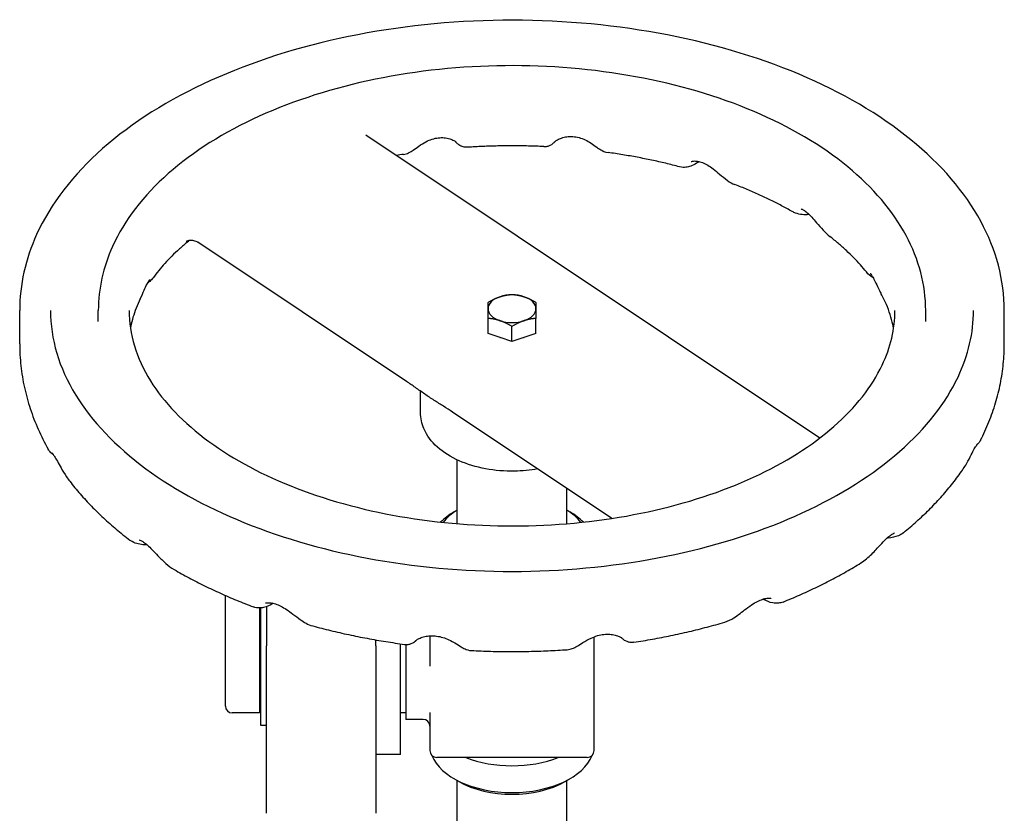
# Model space of a CAD drawing. Header units: inches. Extents: x 24 to 1128, y -94 to 748.
# Tile 371 of 546: x 715 to 724, y 147 to 154. Entities that reach past the tile are written whole.
import ezdxf

# ---------------------------------------------------------------- set-up
doc = ezdxf.new("R2010")
doc.units = ezdxf.units.IN
doc.header["$LTSCALE"] = 32
doc.header["$MEASUREMENT"] = 0
doc.layers.add('Visible (ANSI)', color=7, linetype='Continuous', lineweight=30)

msp = doc.modelspace()

# ---------------------------------------------------------------- linework, layer by layer
at = {"layer": 'Visible (ANSI)'}
for p, q in [((722.51339, 150.19783), (718.36324, 152.9653)), ((718.7366, 150.71476), (716.82869, 151.98703)), ((715.20029, 151.05718), (715.20029, 151.36329)), ((715.91904, 151.26125), (715.91904, 151.36329)), ((719.48129, 151.15295), (719.48129, 151.29044)), ((719.91929, 151.15295), (719.91929, 151.29044)), ((723.48154, 151.26125), (723.48154, 151.36329)), ((724.20029, 151.05718), (724.20029, 151.36329)), ((719.70029, 151.07991), (719.70029, 151.21741)), ((719.59079, 151.11643), (719.48129, 151.15295)), ((719.70029, 151.07991), (719.59079, 151.11643)), ((719.80979, 151.11643), (719.70029, 151.07991)), ((719.91929, 151.15295), (719.80979, 151.11643)), ((718.86429, 150.43009), (718.86429, 150.62607)), ((720.61331, 149.46331), (719.1553, 150.43556)), ((719.20029, 149.41479), (719.20029, 149.9975)), ((720.20029, 149.41479), (720.20029, 149.73872)), ((719.20029, 149.53968), (719.17035, 149.52241)), ((720.20029, 149.53968), (720.23023, 149.52241)), ((717.08029, 147.74856), (717.08029, 148.75921)), ((717.39279, 148.64522), (717.39279, 147.68606)), ((717.40411, 147.57007), (717.40411, 148.64568)), ((717.45529, 148.65644), (717.45529, 148.29956)), ((718.45529, 148.29956), (718.45529, 148.35321)), ((718.95029, 148.39023), (718.95029, 148.11462)), ((720.45029, 147.34123), (720.45029, 148.38113)), ((717.45529, 146.76877), (717.45529, 148.29956)), ((718.45529, 148.29956), (718.45529, 146.76877)), ((718.68229, 147.30706), (718.68229, 148.31739)), ((718.73029, 148.31145), (718.73029, 147.62706)), ((717.40411, 147.73706), (717.39279, 147.73706)), ((718.95029, 147.69025), (718.95029, 147.34123)), ((717.39279, 147.68606), (717.14279, 147.68606)), ((718.73029, 147.68606), (718.68229, 147.68606)), ((718.88779, 147.62706), (718.73029, 147.62706)), ((717.45529, 147.57007), (717.40411, 147.57007)), ((718.68229, 147.30706), (718.45529, 147.30706)), ((720.38779, 147.27873), (719.01279, 147.27873)), ((719.21451, 147.05939), (719.17035, 147.08487)), ((719.20029, 146.38126), (719.20029, 147.0676)), ((720.18607, 147.05939), (720.23023, 147.08487)), ((720.20029, 146.38126), (720.20029, 147.0676))]:
    msp.add_line(p, q, dxfattribs=at)
for centre, start, end in [((717.14279, 147.74856), 180, 270), ((718.88779, 147.56456), 0, 90), ((719.01279, 147.34123), 180, 270), ((720.38779, 147.34123), 270, 0)]:
    msp.add_arc(centre, 0.0625, start, end, dxfattribs=at)
for centre, major_axis, start_param, end_param in [((719.70029, 151.37945), (-0.219, 0), 5.2359878, 6.2831853), ((719.70029, 151.37945), (-0.219, 0), 4.1887902, 5.2359878), ((719.70029, 151.37945), (0.219, 0), 0, 1.0471976), ((719.70029, 151.37945), (-0.219, 0), 0, 1.0471976), ((719.70029, 151.37945), (0.219, 0), 5.2359878, 6.2831853), ((719.70029, 151.37945), (0.219, 0), 4.1887902, 5.2359878), ((719.70029, 151.22598), (-0.219, 0), 1.0405641, 1.053831), ((719.70029, 151.22598), (-0.219, 0), 2.0877616, 2.1010286), ((719.70029, 149.21585), (-0.75, 0), 5.497051, 5.7680095), ((719.70029, 149.26687), (0.6875, 0), 2.3851363, 2.7270547), ((719.70029, 149.26687), (0.6875, 0), 0.414538, 0.7564564), ((719.70029, 149.21585), (-0.75, 0), 3.6567685, 3.9277269), ((719.70029, 147.39143), (0.75, 0), 3.360109, 6.0646689), ((719.70029, 147.63632), (0.75, 0), 4.1125111, 5.3122669), ((719.70029, 147.34041), (0.6875, 0), 3.9277269, 5.497051)]:
    msp.add_ellipse(centre, major_axis=major_axis, ratio=0.5776334, start_param=start_param, end_param=end_param, dxfattribs=at)
for points, knots in [([(724.20029, 151.36329), (724.20029, 151.64076), (724.1264, 151.91767), (723.83932, 152.44734), (723.62193, 152.69923), (723.06196, 153.15469), (722.71562, 153.35669), (721.93272, 153.6861), (721.49597, 153.81322), (720.57769, 153.98019), (720.09643, 154.0202), (719.13705, 154.00976), (718.6591, 153.9594), (717.7533, 153.77294), (717.32565, 153.6368), (716.56304, 153.29051), (716.22833, 153.08028), (715.68871, 152.60444), (715.4831, 152.33882), (715.25302, 151.83257), (715.20029, 151.59806), (715.20029, 151.36329)], [2.4277517, 2.4277517, 2.4277517, 2.4277517, 2.7311665, 2.7311665, 3.0452784, 3.0452784, 3.368996, 3.368996, 3.6935866, 3.6935866, 4.0173887, 4.0173887, 4.34088, 4.34088, 4.66476, 4.66476, 4.9894188, 4.9894188, 5.3126207, 5.3126207, 5.5693443, 5.5693443, 5.5693443, 5.5693443]), ([(723.48154, 151.36329), (723.48154, 151.59652), (723.41997, 151.82921), (723.18092, 152.27479), (722.99942, 152.4868), (722.53113, 152.87113), (722.24055, 153.04186), (721.58333, 153.32051), (721.21646, 153.42811), (720.44506, 153.56971), (720.04076, 153.60388), (719.23464, 153.59603), (718.83295, 153.55411), (718.07123, 153.39796), (717.71138, 153.28369), (717.06903, 152.99234), (716.78677, 152.81518), (716.3314, 152.41334), (716.15757, 152.18866), (715.96352, 151.76014), (715.91904, 151.56185), (715.91904, 151.36329)], [2.4277517, 2.4277517, 2.4277517, 2.4277517, 2.7282615, 2.7282615, 3.0410439, 3.0410439, 3.3653695, 3.3653695, 3.6908518, 3.6908518, 4.0153991, 4.0153991, 4.3395697, 4.3395697, 4.6641998, 4.6641998, 4.9897515, 4.9897515, 5.313509, 5.313509, 5.5693443, 5.5693443, 5.5693443, 5.5693443]), ([(718.70955, 152.78983), (718.72721, 152.79266), (718.74124, 152.7978), (718.77167, 152.81143), (718.78463, 152.82007), (718.81517, 152.84089), (718.83165, 152.8534), (718.86971, 152.87982), (718.89152, 152.89365), (718.93255, 152.91469), (718.9518, 152.9228), (718.98952, 152.93476), (719.00812, 152.93878), (719.04489, 152.94304), (719.0631, 152.94322), (719.09837, 152.94002), (719.11545, 152.9365), (719.14536, 152.92727), (719.15838, 152.92158), (719.17736, 152.91136), (719.18386, 152.90679), (719.18905, 152.90269), (719.19004, 152.90169), (719.19004, 152.9017)], [4.3288917, 4.3288917, 4.3288917, 4.3288917, 4.4236797, 4.4236797, 4.5793711, 4.5793711, 4.8073781, 4.8073781, 5.0636286, 5.0636286, 5.2742092, 5.2742092, 5.4800258, 5.4800258, 5.6889068, 5.6889068, 5.9041929, 5.9041929, 6.1135811, 6.1135811, 6.3034384, 6.3034384, 6.4031848, 6.4031848, 6.4031848, 6.4031848]), ([(720.09066, 152.90477), (720.09069, 152.90481), (720.09195, 152.9061), (720.09922, 152.912), (720.10659, 152.91734), (720.12646, 152.92848), (720.13883, 152.93427), (720.16741, 152.94427), (720.18387, 152.94842), (720.21922, 152.95338), (720.23791, 152.95408), (720.2756, 152.95142), (720.29464, 152.94813), (720.33243, 152.93773), (720.35124, 152.93063), (720.38793, 152.91339), (720.40583, 152.90319), (720.44097, 152.88073), (720.4577, 152.86858), (720.48612, 152.84824), (720.49758, 152.83992), (720.52767, 152.82226), (720.54664, 152.81127), (720.5789, 152.80672)], [8.0026988, 8.0026988, 8.0026988, 8.0026988, 8.1562831, 8.1562831, 8.3616862, 8.3616862, 8.5576567, 8.5576567, 8.7656913, 8.7656913, 8.9794074, 8.9794074, 9.1894459, 9.1894459, 9.3966156, 9.3966156, 9.6066086, 9.6066086, 9.8356015, 9.8356015, 9.9994446, 9.9994446, 10.1632876, 10.1632876, 10.1632876, 10.1632876]), ([(719.29446, 152.85485), (719.28116, 152.854), (719.27068, 152.85531), (719.24944, 152.85949), (719.2412, 152.86287), (719.22435, 152.87049), (719.21875, 152.87433), (719.20844, 152.88156), (719.20496, 152.88459), (719.1981, 152.89074), (719.19546, 152.89347), (719.18948, 152.89989), (719.18674, 152.90319), (719.18429, 152.90634)], [6.6563792, 6.6563792, 6.6563792, 6.6563792, 6.66327992, 6.66327992, 6.67387364, 6.67387364, 6.69121961, 6.69121961, 6.71399198, 6.71399198, 6.74519897, 6.74519897, 6.79501325, 6.79501325, 6.79501325, 6.79501325]), ([(719.99009, 152.86116), (719.94379, 152.86326), (719.89742, 152.86485), (719.80458, 152.86703), (719.75813, 152.86762), (719.6652, 152.86778), (719.61874, 152.86736), (719.52588, 152.86551), (719.47949, 152.86408), (719.38685, 152.86022), (719.3406, 152.85778), (719.29446, 152.85485)], [3.92036839, 3.92036839, 3.92036839, 3.92036839, 3.95792579, 3.95792579, 3.99548318, 3.99548318, 4.03304058, 4.03304058, 4.07059798, 4.07059798, 4.10815537, 4.10815537, 4.10815537, 4.10815537]), ([(719.99009, 152.86116), (720.00341, 152.86056), (720.01384, 152.86206), (720.03515, 152.86666), (720.04321, 152.8702), (720.06137, 152.87882), (720.06642, 152.88281), (720.08055, 152.89334), (720.08233, 152.89583), (720.08726, 152.90079), (720.08828, 152.90199), (720.08974, 152.90363), (720.09015, 152.90409), (720.09083, 152.90489), (720.09108, 152.90519), (720.09157, 152.90576), (720.09173, 152.90596), (720.09205, 152.90634), (720.0921, 152.90639), (720.09209, 152.90639)], [7.831306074, 7.831306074, 7.831306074, 7.831306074, 7.831937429, 7.831937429, 7.83293167, 7.83293167, 7.83487589, 7.83487589, 7.839793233, 7.839793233, 7.846488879, 7.846488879, 7.851316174, 7.851316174, 7.856841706, 7.856841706, 7.865114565, 7.865114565, 7.879921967, 7.879921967, 7.879921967, 7.879921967]), ([(721.23175, 152.67615), (721.19004, 152.68713), (721.14791, 152.69767), (721.06286, 152.71786), (721.01996, 152.72751), (720.93344, 152.74588), (720.88983, 152.75461), (720.80199, 152.77113), (720.75775, 152.77891), (720.66873, 152.79354), (720.62393, 152.80037), (720.5789, 152.80672)], [3.57094971, 3.57094971, 3.57094971, 3.57094971, 3.60859289, 3.60859289, 3.64623607, 3.64623607, 3.68387925, 3.68387925, 3.72152244, 3.72152244, 3.75916562, 3.75916562, 3.75916562, 3.75916562]), ([(721.411, 152.72405), (721.4036, 152.71847), (721.39602, 152.71321), (721.37131, 152.69769), (721.35371, 152.68885), (721.32084, 152.67751), (721.30639, 152.67384), (721.27346, 152.67034), (721.25491, 152.67006), (721.23175, 152.67615)], [7.24079683, 7.24079683, 7.24079683, 7.24079683, 7.31513084, 7.31513084, 7.47700907, 7.47700907, 7.59124799, 7.59124799, 7.70548691, 7.70548691, 7.70548691, 7.70548691]), ([(721.33838, 152.72439), (721.33838, 152.72438), (721.33993, 152.72508), (721.3465, 152.72695), (721.35286, 152.72823), (721.37049, 152.72952), (721.38263, 152.72916), (721.41011, 152.7248), (721.42546, 152.7207), (721.457, 152.70843), (721.47308, 152.70053), (721.50617, 152.68085), (721.52306, 152.66918), (721.55878, 152.64191), (721.57756, 152.62613), (721.62005, 152.59005), (721.64384, 152.56942), (721.69069, 152.5366), (721.71276, 152.52331), (721.73845, 152.51343)], [8.2213569, 8.2213569, 8.2213569, 8.2213569, 8.3288523, 8.3288523, 8.4875755, 8.4875755, 8.688679, 8.688679, 8.8975218, 8.8975218, 9.0927679, 9.0927679, 9.2853248, 9.2853248, 9.4912971, 9.4912971, 9.7419994, 9.7419994, 9.9253135, 9.9253135, 9.9253135, 9.9253135]), ([(722.26157, 152.26779), (722.2301, 152.28572), (722.19791, 152.30338), (722.13211, 152.3381), (722.09851, 152.35517), (722.02996, 152.38867), (721.99502, 152.4051), (721.92384, 152.43727), (721.88761, 152.45301), (721.81393, 152.48377), (721.77648, 152.49879), (721.73845, 152.51343)], [3.22007072, 3.22007072, 3.22007072, 3.22007072, 3.25822998, 3.25822998, 3.29638923, 3.29638923, 3.33454849, 3.33454849, 3.37270774, 3.37270774, 3.410867, 3.410867, 3.410867, 3.410867]), ([(722.34246, 152.29062), (722.34246, 152.29062), (722.34253, 152.29061), (722.34348, 152.29046), (722.34679, 152.28973), (722.35716, 152.28558), (722.36487, 152.2817), (722.38278, 152.26992), (722.39297, 152.26208), (722.41519, 152.24212), (722.42719, 152.23004), (722.45384, 152.2009), (722.46848, 152.18366), (722.50256, 152.14322), (722.52206, 152.11986), (722.563, 152.07635), (722.58366, 152.05642), (722.60679, 152.03838)], [4.9294257, 4.9294257, 4.9294257, 4.9294257, 4.952537, 4.952537, 5.1022991, 5.1022991, 5.2791683, 5.2791683, 5.4530402, 5.4530402, 5.6263769, 5.6263769, 5.8134624, 5.8134624, 6.0285853, 6.0285853, 6.2133455, 6.2133455, 6.2133455, 6.2133455]), ([(722.4171, 152.23985), (722.41646, 152.23979), (722.41582, 152.23973), (722.37324, 152.236), (722.33321, 152.23876), (722.28229, 152.25729), (722.27202, 152.26184), (722.26157, 152.26779)], [10.96153219, 10.96153219, 10.96153219, 10.96153219, 10.96615756, 10.96615756, 11.26912277, 11.26912277, 11.34498831, 11.34498831, 11.34498831, 11.34498831]), ([(722.93998, 151.71522), (722.92256, 151.73695), (722.90419, 151.75871), (722.86551, 151.80221), (722.84521, 151.82395), (722.80268, 151.86734), (722.78046, 151.88898), (722.73409, 151.93207), (722.70995, 151.95353), (722.65978, 151.99618), (722.63375, 152.01737), (722.60679, 152.03838)], [2.86135321, 2.86135321, 2.86135321, 2.86135321, 2.90216921, 2.90216921, 2.94298522, 2.94298522, 2.98380123, 2.98380123, 3.02461724, 3.02461724, 3.06543324, 3.06543324, 3.06543324, 3.06543324]), ([(716.7345, 151.99065), (716.7086, 151.9691), (716.68367, 151.94741), (716.63576, 151.90382), (716.61279, 151.88192), (716.56883, 151.83799), (716.54784, 151.81597), (716.50783, 151.77189), (716.48881, 151.74983), (716.45275, 151.70575), (716.43571, 151.68373), (716.41963, 151.66178)], [4.96238448, 4.96238448, 4.96238448, 4.96238448, 5.00375693, 5.00375693, 5.04512937, 5.04512937, 5.08650182, 5.08650182, 5.12787427, 5.12787427, 5.16924672, 5.16924672, 5.16924672, 5.16924672]), ([(716.72224, 151.99591), (716.72225, 151.99591), (716.72263, 151.99613), (716.72483, 151.99729), (716.72733, 151.99857), (716.73567, 152.00163), (716.74107, 152.00334), (716.75652, 152.00594), (716.76696, 152.00676), (716.79178, 152.00379), (716.80607, 151.99967), (716.82227, 151.99108), (716.82556, 151.98911), (716.82869, 151.98703)], [0.28509474, 0.28509474, 0.28509474, 0.28509474, 0.32623679, 0.32623679, 0.38971802, 0.38971802, 0.44478394, 0.44478394, 0.50252627, 0.50252627, 0.56020239, 0.56020239, 0.57552704, 0.57552704, 0.57552704, 0.57552704]), ([(716.7345, 151.99065), (716.73948, 151.99479), (716.74434, 151.99902), (716.7497, 152.00386), (716.75031, 152.00441), (716.75092, 152.00497)], [9.769523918, 9.769523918, 9.769523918, 9.769523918, 9.810216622, 9.810216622, 9.815467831, 9.815467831, 9.815467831, 9.815467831]), ([(716.41963, 151.66178), (716.40931, 151.64768), (716.39927, 151.63792), (716.38223, 151.62345), (716.37579, 151.61847), (716.36907, 151.61374)], [9.60392563, 9.60392563, 9.60392563, 9.60392563, 9.7236337, 9.7236337, 9.79155707, 9.79155707, 9.79155707, 9.79155707]), ([(722.97535, 151.70107), (722.97534, 151.70107), (722.97603, 151.70042), (722.97917, 151.69683), (722.9826, 151.69248), (722.99149, 151.67917), (722.99716, 151.66973), (723.01031, 151.64538), (723.0179, 151.63011), (723.03581, 151.59288), (723.04631, 151.57042), (723.06395, 151.53548), (723.06956, 151.52469), (723.07557, 151.51372)], [8.60858715, 8.60858715, 8.60858715, 8.60858715, 8.68680875, 8.68680875, 8.82941731, 8.82941731, 8.98865714, 8.98865714, 9.16038522, 9.16038522, 9.35312481, 9.35312481, 9.43542388, 9.43542388, 9.43542388, 9.43542388]), ([(716.30235, 151.4702), (716.31631, 151.49845), (716.32789, 151.52495), (716.34737, 151.56884), (716.35564, 151.58715), (716.36935, 151.61467), (716.37497, 151.62474), (716.38365, 151.63857), (716.38691, 151.64275), (716.38849, 151.6446), (716.3887, 151.6448), (716.38872, 151.64481)], [8.32807884, 8.32807884, 8.32807884, 8.32807884, 8.54105045, 8.54105045, 8.73891849, 8.73891849, 8.91145095, 8.91145095, 9.0710623, 9.0710623, 9.11267583, 9.11267583, 9.11267583, 9.11267583]), ([(716.30235, 151.4702), (716.28815, 151.4415), (716.27557, 151.41305), (716.25348, 151.35668), (716.24397, 151.32877), (716.22783, 151.27346), (716.2212, 151.24605), (716.21474, 151.21265), (716.21361, 151.20647), (716.21256, 151.2003)], [5.29107319, 5.29107319, 5.29107319, 5.29107319, 5.34672742, 5.34672742, 5.40238165, 5.40238165, 5.45803588, 5.45803588, 5.47069733, 5.47069733, 5.47069733, 5.47069733]), ([(723.18803, 151.2003), (723.18603, 151.21193), (723.18379, 151.22359), (723.17489, 151.26533), (723.16682, 151.29562), (723.14713, 151.35684), (723.1355, 151.38777), (723.10844, 151.45028), (723.09301, 151.48186), (723.07557, 151.51372)], [2.52639869, 2.52639869, 2.52639869, 2.52639869, 2.55026086, 2.55026086, 2.61151545, 2.61151545, 2.67277004, 2.67277004, 2.73402463, 2.73402463, 2.73402463, 2.73402463]), ([(715.48154, 151.36329), (715.48154, 151.10312), (715.5583, 150.84213), (715.85888, 150.35197), (716.07578, 150.12266), (716.62498, 149.71735), (716.95381, 149.54037), (717.69404, 149.25324), (718.10524, 149.14312), (718.96916, 149.00176), (719.42184, 148.97075), (720.32178, 148.99162), (720.76889, 149.04357), (721.61077, 149.22469), (722.00546, 149.35375), (722.70164, 149.674), (723.00317, 149.86498), (723.48514, 150.28698), (723.66489, 150.51775), (723.8719, 150.95483), (723.91904, 151.1592), (723.91904, 151.36329)], [5.5693443, 5.5693443, 5.5693443, 5.5693443, 5.9097684, 5.9097684, 6.2334565, 6.2334565, 6.5487919, 6.5487919, 6.8641079, 6.8641079, 7.1802621, 7.1802621, 7.4966822, 7.4966822, 7.8126605, 7.8126605, 8.1277671, 8.1277671, 8.4438909, 8.4438909, 8.710937, 8.710937, 8.710937, 8.710937]), ([(716.20029, 151.36329), (716.20029, 151.14736), (716.26475, 150.93055), (716.51743, 150.52444), (716.69838, 150.33507), (717.1558, 150.00093), (717.42891, 149.85519), (718.04349, 149.61882), (718.38483, 149.52822), (719.10189, 149.41224), (719.47761, 149.38707), (720.22429, 149.40535), (720.59513, 149.44887), (721.29292, 149.5997), (721.61981, 149.7069), (722.19571, 149.97221), (722.4448, 150.13012), (722.8425, 150.47813), (722.99047, 150.66798), (723.16142, 151.02733), (723.20029, 151.19545), (723.20029, 151.36329)], [5.5693443, 5.5693443, 5.5693443, 5.5693443, 5.9143593, 5.9143593, 6.2384138, 6.2384138, 6.5527334, 6.5527334, 6.867117, 6.867117, 7.182507, 7.182507, 7.4982095, 7.4982095, 7.813376, 7.813376, 8.1274878, 8.1274878, 8.4427645, 8.4427645, 8.710937, 8.710937, 8.710937, 8.710937]), ([(715.20029, 151.05718), (715.20029, 150.99053), (715.20393, 150.92388), (715.2184, 150.79128), (715.22923, 150.72532), (715.25785, 150.59472), (715.27563, 150.53008), (715.31781, 150.40262), (715.3422, 150.3398), (715.39717, 150.21637), (715.42775, 150.15575), (715.46122, 150.09637)], [5.56934434, 5.56934434, 5.56934434, 5.56934434, 5.63229496, 5.63229496, 5.69524559, 5.69524559, 5.75819622, 5.75819622, 5.82114685, 5.82114685, 5.88409748, 5.88409748, 5.88409748, 5.88409748]), ([(723.98305, 150.17781), (724.01107, 150.2328), (724.03662, 150.28877), (724.08248, 150.40243), (724.10279, 150.46012), (724.13785, 150.5769), (724.15261, 150.63599), (724.17634, 150.75517), (724.18531, 150.81526), (724.19728, 150.93596), (724.20029, 150.99657), (724.20029, 151.05718)], [2.14151368, 2.14151368, 2.14151368, 2.14151368, 2.19876128, 2.19876128, 2.25600888, 2.25600888, 2.31325648, 2.31325648, 2.37050408, 2.37050408, 2.42775168, 2.42775168, 2.42775168, 2.42775168]), ([(719.1553, 150.43556), (719.12907, 150.45305), (719.102, 150.47018), (719.04645, 150.50522), (719.01796, 150.52315), (718.96045, 150.56042), (718.93145, 150.57975), (718.87402, 150.61913), (718.8456, 150.63915), (718.79001, 150.67822), (718.76283, 150.69727), (718.7366, 150.71476)], [0, 0, 0, 0, 0.3249255, 0.3249255, 0.649851, 0.649851, 0.9747765, 0.9747765, 1.2997021, 1.2997021, 1.6246276, 1.6246276, 1.6246276, 1.6246276]), ([(719.93556, 149.91525), (719.8662, 149.90268), (719.79442, 149.89575), (719.6335, 149.89312), (719.54428, 149.90045), (719.37302, 149.9324), (719.29104, 149.95707), (719.14159, 150.02334), (719.07416, 150.06506), (718.96467, 150.16365), (718.92144, 150.22019), (718.87495, 150.3301), (718.86429, 150.38), (718.86429, 150.43009)], [5.1220326, 5.1220326, 5.1220326, 5.1220326, 5.3980114, 5.3980114, 5.7386054, 5.7386054, 6.0809202, 6.0809202, 6.4266522, 6.4266522, 6.7574126, 6.7574126, 6.9970263, 6.9970263, 6.9970263, 6.9970263]), ([(723.80872, 149.89083), (723.83161, 149.92306), (723.85066, 149.95578), (723.88186, 150.01298), (723.89475, 150.03838), (723.9159, 150.07896), (723.92466, 150.09526), (723.93906, 150.12017), (723.94493, 150.12934), (723.95282, 150.14062), (723.95541, 150.14363), (723.95536, 150.1436)], [4.7513633, 4.7513633, 4.7513633, 4.7513633, 4.9969174, 4.9969174, 5.2236166, 5.2236166, 5.4234976, 5.4234976, 5.6100287, 5.6100287, 5.7716653, 5.7716653, 5.7716653, 5.7716653]), ([(723.98305, 150.17781), (723.97958, 150.17101), (723.97685, 150.16686), (723.97119, 150.15856), (723.96858, 150.15529), (723.96099, 150.14619), (723.95674, 150.14191), (723.95088, 150.13635), (723.94945, 150.13503), (723.948, 150.13372)], [6.03793881, 6.03793881, 6.03793881, 6.03793881, 6.06196273, 6.06196273, 6.09555635, 6.09555635, 6.16796004, 6.16796004, 6.19073775, 6.19073775, 6.19073775, 6.19073775]), ([(715.50871, 150.04423), (715.50344, 150.04827), (715.49843, 150.05243), (715.48875, 150.06122), (715.48406, 150.06581), (715.47393, 150.0773), (715.46855, 150.08337), (715.46122, 150.09637)], [8.02894633, 8.02894633, 8.02894633, 8.02894633, 8.09714492, 8.09714492, 8.16440654, 8.16440654, 8.23166816, 8.23166816, 8.23166816, 8.23166816]), ([(715.49514, 150.0617), (715.49515, 150.0617), (715.4953, 150.06154), (715.49655, 150.0602), (715.49917, 150.0572), (715.50704, 150.04682), (715.51281, 150.0385), (715.52681, 150.0163), (715.53522, 150.00199), (715.55472, 149.96747), (715.56609, 149.94667), (715.59314, 149.89891), (715.60943, 149.8711), (715.63752, 149.82937), (715.6473, 149.81569), (715.6579, 149.80209)], [8.5599843, 8.5599843, 8.5599843, 8.5599843, 8.5950048, 8.5950048, 8.7293072, 8.7293072, 8.8977264, 8.8977264, 9.0799583, 9.0799583, 9.2761576, 9.2761576, 9.4955875, 9.4955875, 9.6017569, 9.6017569, 9.6017569, 9.6017569]), ([(723.27852, 149.33264), (723.31976, 149.36622), (723.35992, 149.40054), (723.43794, 149.47064), (723.47582, 149.50642), (723.54918, 149.57942), (723.58466, 149.61665), (723.65313, 149.69255), (723.6861, 149.73122), (723.74942, 149.80997), (723.77977, 149.85005), (723.80872, 149.89083)], [1.81076969, 1.81076969, 1.81076969, 1.81076969, 1.85631415, 1.85631415, 1.90185861, 1.90185861, 1.94740306, 1.94740306, 1.99294752, 1.99294752, 2.03849198, 2.03849198, 2.03849198, 2.03849198]), ([(715.6579, 149.80209), (715.68847, 149.76282), (715.72036, 149.72424), (715.7866, 149.64849), (715.82096, 149.61131), (715.89205, 149.53836), (715.92877, 149.50259), (716.00448, 149.43248), (716.04346, 149.39814), (716.12357, 149.33088), (716.16471, 149.29797), (716.20687, 149.26577)], [5.99206374, 5.99206374, 5.99206374, 5.99206374, 6.03705234, 6.03705234, 6.08204094, 6.08204094, 6.12702954, 6.12702954, 6.17201814, 6.17201814, 6.21700674, 6.21700674, 6.21700674, 6.21700674]), ([(722.88883, 149.05623), (722.92659, 149.07962), (722.95913, 149.10836), (723.01695, 149.16582), (723.04256, 149.19455), (723.08436, 149.23979), (723.10132, 149.2576), (723.13066, 149.28578), (723.14334, 149.29681), (723.1651, 149.31362), (723.17437, 149.3197), (723.18861, 149.32769), (723.19382, 149.3298), (723.19673, 149.33078), (723.19714, 149.33087), (723.19715, 149.33086)], [6.1123791, 6.1123791, 6.1123791, 6.1123791, 6.3971192, 6.3971192, 6.6746128, 6.6746128, 6.8869675, 6.8869675, 7.072429, 7.072429, 7.2455943, 7.2455943, 7.4090655, 7.4090655, 7.4608776, 7.4608776, 7.4608776, 7.4608776]), ([(723.27852, 149.33264), (723.26284, 149.31987), (723.24769, 149.31167), (723.20266, 149.29228), (723.1719, 149.28597), (723.13563, 149.28368), (723.13206, 149.28351), (723.12847, 149.2834)], [8.05521044, 8.05521044, 8.05521044, 8.05521044, 8.18266529, 8.18266529, 8.43002999, 8.43002999, 8.4568705, 8.4568705, 8.4568705, 8.4568705]), ([(716.36382, 149.22194), (716.35149, 149.22165), (716.33931, 149.22203), (716.28844, 149.2265), (716.25296, 149.23441), (716.21257, 149.26156), (716.20973, 149.26359), (716.20687, 149.26577)], [7.46534789, 7.46534789, 7.46534789, 7.46534789, 7.5567701, 7.5567701, 7.85316418, 7.85316418, 7.87541636, 7.87541636, 7.87541636, 7.87541636]), ([(716.29184, 149.26793), (716.29183, 149.26793), (716.29257, 149.26778), (716.29637, 149.26661), (716.30107, 149.26486), (716.31411, 149.25835), (716.32286, 149.25321), (716.34325, 149.23898), (716.35503, 149.2297), (716.38109, 149.2068), (716.39547, 149.19299), (716.42749, 149.16057), (716.44517, 149.14175), (716.48648, 149.09865), (716.51021, 149.07436), (716.5597, 149.03106), (716.58454, 149.01204), (716.6123, 148.99591)], [8.4718663, 8.4718663, 8.4718663, 8.4718663, 8.542349, 8.542349, 8.6846664, 8.6846664, 8.8486996, 8.8486996, 9.0218575, 9.0218575, 9.2040558, 9.2040558, 9.4047825, 9.4047825, 9.6421277, 9.6421277, 9.8481748, 9.8481748, 9.8481748, 9.8481748]), ([(722.17815, 148.69939), (722.22897, 148.7199), (722.27916, 148.74107), (722.37822, 148.78474), (722.42709, 148.80723), (722.52342, 148.85353), (722.57088, 148.87733), (722.66434, 148.92624), (722.71033, 148.95134), (722.80076, 149.00282), (722.8452, 149.02921), (722.88883, 149.05623)], [1.46673746, 1.46673746, 1.46673746, 1.46673746, 1.50883101, 1.50883101, 1.55092456, 1.55092456, 1.59301812, 1.59301812, 1.63511167, 1.63511167, 1.67720523, 1.67720523, 1.67720523, 1.67720523]), ([(716.6123, 148.99591), (716.65699, 148.96994), (716.70245, 148.94461), (716.79487, 148.89524), (716.84182, 148.8712), (716.93713, 148.8244), (716.98549, 148.80166), (717.08354, 148.75747), (717.13324, 148.73603), (717.2339, 148.69448), (717.28485, 148.67436), (717.33641, 148.65491)], [0.06859586, 0.06859586, 0.06859586, 0.06859586, 0.1105492, 0.1105492, 0.15250254, 0.15250254, 0.19445588, 0.19445588, 0.23640921, 0.23640921, 0.27836255, 0.27836255, 0.27836255, 0.27836255]), ([(717.51653, 148.68735), (717.49044, 148.66973), (717.4624, 148.65644), (717.41742, 148.64677), (717.40404, 148.64503), (717.37374, 148.64542), (717.35666, 148.64727), (717.33641, 148.65491)], [7.2827157, 7.2827157, 7.2827157, 7.2827157, 7.53904519, 7.53904519, 7.63845684, 7.63845684, 7.73786849, 7.73786849, 7.73786849, 7.73786849]), ([(717.44859, 148.69047), (717.44859, 148.69047), (717.44928, 148.69072), (717.4531, 148.69166), (717.4581, 148.69255), (717.47277, 148.69335), (717.48311, 148.69305), (717.50773, 148.68967), (717.52216, 148.68642), (717.553, 148.67642), (717.56945, 148.66967), (717.60365, 148.65264), (717.62144, 148.64233), (717.65862, 148.61825), (717.67798, 148.60435), (717.72052, 148.57257), (717.74337, 148.55466), (717.79945, 148.51504), (717.83398, 148.49267), (717.87955, 148.48039)], [8.2610932, 8.2610932, 8.2610932, 8.2610932, 8.3320587, 8.3320587, 8.4800809, 8.4800809, 8.6586426, 8.6586426, 8.8499021, 8.8499021, 9.040424, 9.040424, 9.2321363, 9.2321363, 9.4362919, 9.4362919, 9.6778948, 9.6778948, 9.9945994, 9.9945994, 9.9945994, 9.9945994]), ([(721.64466, 148.51508), (721.67613, 148.52426), (721.70279, 148.53854), (721.7682, 148.58015), (721.8039, 148.61045), (721.862, 148.65424), (721.88362, 148.66956), (721.92277, 148.69383), (721.94044, 148.70338), (721.97328, 148.71824), (721.98853, 148.72372), (722.01643, 148.73131), (722.02907, 148.73341), (722.04987, 148.73502), (722.0581, 148.73453), (722.06579, 148.73343), (722.06746, 148.7329), (722.06745, 148.73292)], [10.2244798, 10.2244798, 10.2244798, 10.2244798, 10.4458739, 10.4458739, 10.8285232, 10.8285232, 11.0581532, 11.0581532, 11.2556284, 11.2556284, 11.4446299, 11.4446299, 11.6346727, 11.6346727, 11.8215272, 11.8215272, 11.9322242, 11.9322242, 11.9322242, 11.9322242]), ([(722.17815, 148.69939), (722.16297, 148.69326), (722.14943, 148.69052), (722.11701, 148.68693), (722.09978, 148.68834), (722.05334, 148.69671), (722.02634, 148.70785), (721.999, 148.72371), (721.99742, 148.72465), (721.99584, 148.72561)], [12.47316725, 12.47316725, 12.47316725, 12.47316725, 12.55278697, 12.55278697, 12.68199733, 12.68199733, 12.92136247, 12.92136247, 12.93616996, 12.93616996, 12.93616996, 12.93616996]), ([(720.81416, 148.33158), (720.87122, 148.34043), (720.92801, 148.34997), (721.04096, 148.3704), (721.09713, 148.38129), (721.20875, 148.40443), (721.26421, 148.41668), (721.37435, 148.44251), (721.42902, 148.45609), (721.53751, 148.48459), (721.59132, 148.4995), (721.64466, 148.51508)], [1.1192634, 1.1192634, 1.1192634, 1.1192634, 1.16039286, 1.16039286, 1.20152232, 1.20152232, 1.24265177, 1.24265177, 1.28378123, 1.28378123, 1.32491069, 1.32491069, 1.32491069, 1.32491069]), ([(717.87955, 148.48039), (717.93353, 148.46585), (717.98795, 148.45197), (718.0976, 148.42554), (718.15283, 148.41299), (718.264, 148.38924), (718.31995, 148.37804), (718.43249, 148.35699), (718.48908, 148.34715), (718.60282, 148.32882), (718.65997, 148.32034), (718.71736, 148.31254)], [0.42056452, 0.42056452, 0.42056452, 0.42056452, 0.46165153, 0.46165153, 0.50273854, 0.50273854, 0.54382555, 0.54382555, 0.58491256, 0.58491256, 0.62599957, 0.62599957, 0.62599957, 0.62599957]), ([(718.71736, 148.31254), (718.73057, 148.31075), (718.74142, 148.3113), (718.76334, 148.31412), (718.77202, 148.31705), (718.79088, 148.32423), (718.79663, 148.32798), (718.80945, 148.33609), (718.81231, 148.33875), (718.81676, 148.34249), (718.81801, 148.34362), (718.81995, 148.34541), (718.82061, 148.34604), (718.82185, 148.34723), (718.8223, 148.34767), (718.82328, 148.34863), (718.82355, 148.34891), (718.82427, 148.34963), (718.82401, 148.34937), (718.82413, 148.34949), (718.8262, 148.35155), (718.83866, 148.35969), (718.84821, 148.36511), (718.87257, 148.37531), (718.8869, 148.38007), (718.91863, 148.38721), (718.93637, 148.38968), (718.97305, 148.39122), (718.99188, 148.39038), (719.02999, 148.38531), (719.04927, 148.38108), (719.08737, 148.36956), (719.10637, 148.36216), (719.14326, 148.34505), (719.16128, 148.33514), (719.1984, 148.31287), (719.21629, 148.30064), (719.24626, 148.28255), (719.25677, 148.27642), (719.28517, 148.26407), (719.30381, 148.2572), (719.3297, 148.25591)], [7.8440163, 7.8440163, 7.8440163, 7.8440163, 7.8461873, 7.8461873, 7.8494756, 7.8494756, 7.8555332, 7.8555332, 7.8669867, 7.8669867, 7.8768191, 7.8768191, 7.8866536, 7.8866536, 7.899938, 7.899938, 7.9241674, 7.9241674, 7.9987703, 7.9987703, 8.2357909, 8.2357909, 8.4582799, 8.4582799, 8.6631069, 8.6631069, 8.8680589, 8.8680589, 9.0695573, 9.0695573, 9.2699514, 9.2699514, 9.4728479, 9.4728479, 9.6873794, 9.6873794, 9.9538093, 9.9538093, 10.0840161, 10.0840161, 10.2142228, 10.2142228, 10.2142228, 10.2142228]), ([(720.20513, 148.26386), (720.22326, 148.2651), (720.23827, 148.26918), (720.26924, 148.28028), (720.28243, 148.28771), (720.31338, 148.3059), (720.32976, 148.31706), (720.37109, 148.34304), (720.39648, 148.35775), (720.44291, 148.37878), (720.46285, 148.38626), (720.50216, 148.3974), (720.52126, 148.40118), (720.55861, 148.4054), (720.57691, 148.40582), (720.61174, 148.40364), (720.62824, 148.40099), (720.65742, 148.39377), (720.67003, 148.38922), (720.68954, 148.38048), (720.69639, 148.37634), (720.70214, 148.37242), (720.70327, 148.37141), (720.70327, 148.37141)], [7.8339595, 7.8339595, 7.8339595, 7.8339595, 7.9309596, 7.9309596, 8.0786056, 8.0786056, 8.3116308, 8.3116308, 8.6100715, 8.6100715, 8.8204723, 8.8204723, 9.0198341, 9.0198341, 9.2200326, 9.2200326, 9.4230677, 9.4230677, 9.625949, 9.625949, 9.8256506, 9.8256506, 9.9375574, 9.9375574, 9.9375574, 9.9375574]), ([(720.81416, 148.33158), (720.80098, 148.32954), (720.79013, 148.32989), (720.76818, 148.33229), (720.75934, 148.33506), (720.7408, 148.34175), (720.73458, 148.34548), (720.7225, 148.35285), (720.71864, 148.35594), (720.71155, 148.36171), (720.70901, 148.36411), (720.70337, 148.36958), (720.70097, 148.37221), (720.69881, 148.37467)], [10.19906806, 10.19906806, 10.19906806, 10.19906806, 10.20420044, 10.20420044, 10.2118896, 10.2118896, 10.22498037, 10.22498037, 10.24423273, 10.24423273, 10.26803785, 10.26803785, 10.30580682, 10.30580682, 10.30580682, 10.30580682]), ([(719.3297, 148.25591), (719.38797, 148.25299), (719.44632, 148.25076), (719.56313, 148.24768), (719.62158, 148.24683), (719.73849, 148.24651), (719.79695, 148.24704), (719.9138, 148.24948), (719.97218, 148.25139), (720.0888, 148.25659), (720.14702, 148.25988), (720.20513, 148.26386)], [0.7704533, 0.7704533, 0.7704533, 0.7704533, 0.81134302, 0.81134302, 0.85223274, 0.85223274, 0.89312246, 0.89312246, 0.93401218, 0.93401218, 0.97490189, 0.97490189, 0.97490189, 0.97490189])]:
    msp.add_open_spline(points, degree=3, knots=knots, dxfattribs=at)
for points in [[(718.70955, 152.78983), (718.68729, 152.78626), (718.6651, 152.78257), (718.64297, 152.77876)], [(723.00005, 151.66428), (722.97794, 151.67743), (722.95885, 151.69167), (722.93998, 151.71522)]]:
    msp.add_open_spline(points, degree=3, dxfattribs=at)
for points in [[(719.48129, 151.43651), (719.53997, 151.47205), (719.59079, 151.489)], [(719.59079, 151.489), (719.64161, 151.50595), (719.70029, 151.50955)], [(719.70029, 151.50955), (719.75897, 151.50595), (719.80979, 151.489)], [(719.80979, 151.489), (719.86061, 151.47205), (719.91929, 151.43651)], [(719.48129, 151.37945), (719.48129, 151.41334), (719.48129, 151.43651)], [(719.91929, 151.43651), (719.91929, 151.41334), (719.91929, 151.37945)], [(719.48129, 151.29044), (719.48129, 151.34555), (719.48129, 151.37945)], [(719.59079, 151.26989), (719.53997, 151.28684), (719.48129, 151.29044)], [(719.91929, 151.29044), (719.86061, 151.28684), (719.80979, 151.26989)], [(719.91929, 151.37945), (719.91929, 151.34555), (719.91929, 151.29044)], [(719.70029, 151.21741), (719.64161, 151.25294), (719.59079, 151.26989)], [(719.80979, 151.26989), (719.75897, 151.25294), (719.70029, 151.21741)]]:
    msp.add_rational_spline(points, [1, 1.0379548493, 1], degree=2, dxfattribs=at)

doc.saveas('drawing.dxf')
